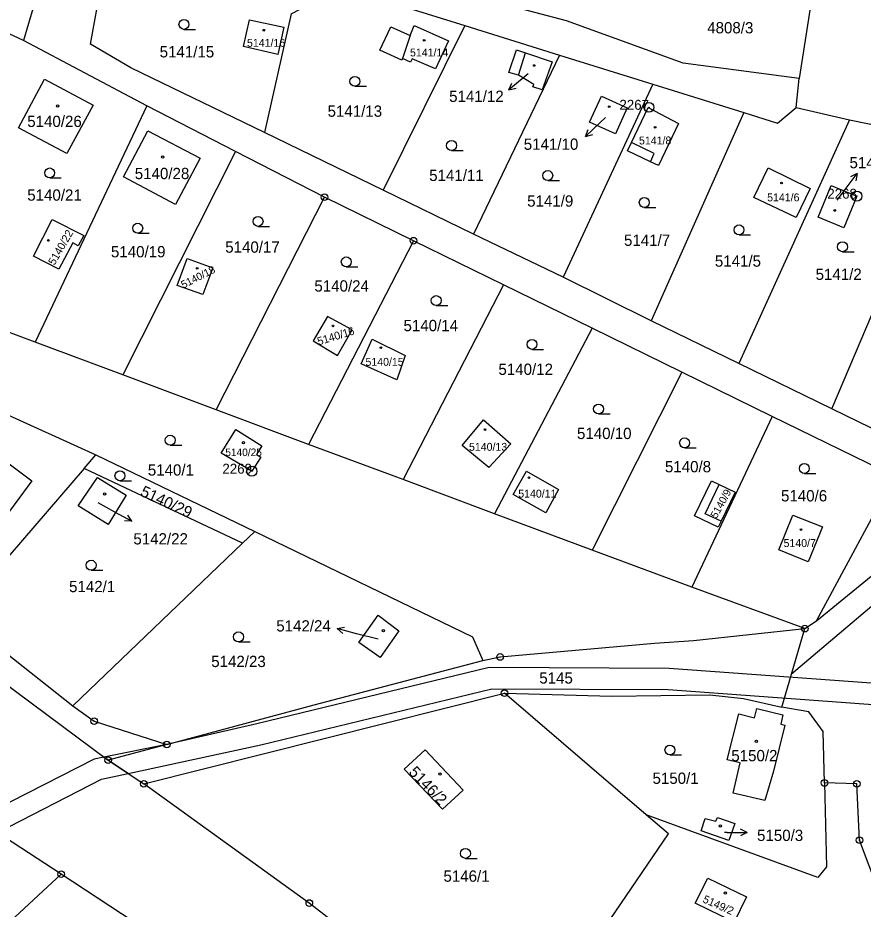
# Model space of a CAD drawing. Extents: x -644096 to -634268, y -1141430 to -1133463.
# Drawn here: x -638163 to -638035.6, y -1138594 to -1138459.7 of the extents above; entities that cross this region are included whole.
import ezdxf

# ---------------------------------------------------------------- set-up
doc = ezdxf.new("R2010")
doc.units = 0
for name, color, linetype in [('_CIVIL_CONSTRUCTION', 7, 'Continuous'), ('B_Hranice _3D', 7, 'Continuous'), ('M_Svah_Nasyp', 7, 'Continuous'), ('M_Svah_Zarez', 7, 'Continuous'), ('svrsek_osa_sjezdy', 7, 'Continuous'), ('svrsek_osa_terminal_VRT', 7, 'Continuous'), ('svrsek_osa_VRT', 7, 'Continuous'), ('svrsek_popisy_VRT', 7, 'Continuous'), ('terminal_VRT', 7, 'Continuous')]:
    doc.layers.add(name, color=color, linetype=linetype)

msp = doc.modelspace()

# ---------------------------------------------------------------- linework, layer by layer
at = {"layer": '_CIVIL_CONSTRUCTION'}
for centre, radius in [((-638067.9, -1138473.18), 0.75), ((-638067.9, -1138473.18), 0.03), ((-638116.8, -1138486.71), 0.5), ((-638116.8, -1138486.71), 0.0303), ((-638036.58, -1138486.57), 0.75), ((-638036.58, -1138486.57), 0.03), ((-638103.39, -1138493.28), 0.5), ((-638103.39, -1138493.28), 0.0303), ((-638127.72, -1138528.02), 0.75), ((-638127.72, -1138528.02), 0.03), ((-638044.4, -1138551.76), 0.5), ((-638044.4, -1138551.76), 0.0303), ((-638090.32, -1138556.03), 0.5), ((-638090.32, -1138556.03), 0.0303), ((-638089.66, -1138561.5), 0.5), ((-638089.66, -1138561.5), 0.0303), ((-638151.5, -1138565.71), 0.5), ((-638151.5, -1138565.71), 0.0303), ((-638140.54, -1138569.22), 0.5), ((-638140.54, -1138569.22), 0.0303), ((-638149.38, -1138571.6), 0.5), ((-638149.38, -1138571.6), 0.0303), ((-638144, -1138575.15), 0.5), ((-638144, -1138575.15), 0.0303), ((-638041.45, -1138575.02), 0.5), ((-638041.45, -1138575.02), 0.0303), ((-638036.59, -1138575.16), 0.5), ((-638036.59, -1138575.16), 0.0303), ((-638036.16, -1138583.64), 0.5), ((-638036.16, -1138583.64), 0.0303), ((-638156.47, -1138588.76), 0.5), ((-638156.47, -1138588.76), 0.0303), ((-638119.07, -1138593.12), 0.5), ((-638119.07, -1138593.12), 0.0303)]:
    msp.add_circle(centre, radius, dxfattribs=at)
at = {"layer": 'B_Hranice _3D'}
msp.add_lwpolyline([(-638028.2, -1138560.44), (-638064.85, -1138557.75), (-638091.98, -1138557.62), (-638127, -1138566.13), (-638140.54, -1138569.22), (-638150.03, -1138571.12), (-638149.38, -1138571.6), (-638146.35, -1138573.6), (-638126.36, -1138569.27), (-638091.58, -1138560.82), (-638064.99, -1138560.95), (-638027.28, -1138563.72)], dxfattribs=at)
msp.add_lwpolyline([(-638166.03, -1138582.49), (-638150.39, -1138574.47), (-638146.35, -1138573.6), (-638149.38, -1138571.6), (-638150.03, -1138571.12), (-638151.47, -1138571.43), (-638169.16, -1138580.44)], close=True, dxfattribs=at)
at = {"layer": 'M_Svah_Nasyp'}
for p, q in [((-638103.89, -1138462.34), (-638105.03, -1138465.8)), ((-638087.57, -1138468.32), (-638086.51, -1138464.95)), ((-638067.09, -1138480.12), (-638070.52, -1138478.49)), ((-638067.69, -1138481.38), (-638067.09, -1138480.12)), ((-638059.42, -1138534.43), (-638057.31, -1138530.02)), ((-638057.02, -1138535.58), (-638059.42, -1138534.43))]:
    msp.add_line(p, q, dxfattribs=at)
at = {"layer": 'M_Svah_Zarez'}
for centre, radius in [((-638125.93, -1138461.55), 0.123), ((-638101.76, -1138463.09), 0.123), ((-638085.19, -1138466.87), 0.123), ((-638157, -1138472.96), 0.175), ((-638073.89, -1138473.07), 0.123), ((-638066.97, -1138476.19), 0.123), ((-638141.19, -1138480.67), 0.175), ((-638047.92, -1138484.59), 0.123), ((-638039.9, -1138488.72), 0.123), ((-638158.39, -1138493.24), 0.123), ((-638135.96, -1138497.45), 0.123), ((-638115.51, -1138506.12), 0.123), ((-638108.29, -1138509.4), 0.123), ((-638092.61, -1138521.75), 0.123), ((-638128.99, -1138523.72), 0.175), ((-638085.98, -1138529.01), 0.123), ((-638149.92, -1138531.45), 0.175), ((-638044.99, -1138536.82), 0.123), ((-638107.91, -1138552.06), 0.175), ((-638051.7, -1138568.74), 0.175), ((-638099.4, -1138573.68), 0.175), ((-638057.13, -1138581.49), 0.175), ((-638056.39, -1138591.61), 0.175)]:
    msp.add_circle(centre, radius, dxfattribs=at)
at = {"layer": 'svrsek_osa_sjezdy'}
for p, q in [((-638137.96, -1138461.42), (-638136.21, -1138461.42)), ((-638112.21, -1138470.01), (-638110.46, -1138470.01)), ((-638097.64, -1138479.68), (-638095.89, -1138479.68)), ((-638158.19, -1138483.82), (-638156.44, -1138483.82)), ((-638083.15, -1138484.21), (-638081.4, -1138484.21)), ((-638068.6, -1138488.27), (-638066.85, -1138488.27)), ((-638144.93, -1138492.15), (-638143.18, -1138492.15)), ((-638126.8, -1138491.12), (-638125.05, -1138491.12)), ((-638054.33, -1138492.4), (-638052.58, -1138492.4)), ((-638038.74, -1138494.94), (-638036.99, -1138494.94)), ((-638113.5, -1138497.22), (-638111.75, -1138497.22)), ((-638099.95, -1138503.06), (-638098.2, -1138503.06)), ((-638085.52, -1138509.66), (-638083.77, -1138509.66)), ((-638075.49, -1138519.4), (-638073.74, -1138519.4)), ((-638140.03, -1138524.11), (-638138.28, -1138524.11)), ((-638062.53, -1138524.51), (-638060.78, -1138524.51)), ((-638044.49, -1138528.36), (-638042.74, -1138528.36)), ((-638147.6, -1138529.47), (-638145.85, -1138529.47)), ((-638151.95, -1138542.95), (-638150.2, -1138542.95)), ((-638129.74, -1138553.75), (-638127.99, -1138553.75)), ((-638064.74, -1138570.8), (-638062.99, -1138570.8)), ((-638095.55, -1138586.39), (-638093.8, -1138586.39))]:
    msp.add_line(p, q, dxfattribs=at)
for centre in [(-638137.96, -1138460.67), (-638112.21, -1138469.26), (-638097.64, -1138478.93), (-638158.19, -1138483.07), (-638083.15, -1138483.46), (-638068.6, -1138487.52), (-638126.8, -1138490.37), (-638144.93, -1138491.4), (-638054.33, -1138491.65), (-638038.74, -1138494.19), (-638113.5, -1138496.47), (-638099.95, -1138502.31), (-638085.52, -1138508.91), (-638075.49, -1138518.65), (-638140.03, -1138523.36), (-638062.53, -1138523.76), (-638044.49, -1138527.61), (-638147.6, -1138528.72), (-638151.95, -1138542.2), (-638129.74, -1138553), (-638064.74, -1138570.05), (-638095.55, -1138585.64)]:
    msp.add_circle(centre, 0.75, dxfattribs=at)
at = {"layer": 'svrsek_osa_terminal_VRT'}
msp.add_arc((-642050.26, -1145189.6), 8802.25, 41.413152, 75.317049, dxfattribs=at)
at = {"layer": 'svrsek_popisy_VRT'}
for p, q in [((-638086.11, -1138468.13), (-638086.71, -1138468.62)), ((-638086.71, -1138468.62), (-638089.01, -1138470.55)), ((-638089.01, -1138470.55), (-638088.56, -1138469.52)), ((-638089.01, -1138470.55), (-638087.92, -1138470.29)), ((-638074.45, -1138474.69), (-638075.28, -1138475.5)), ((-638075.28, -1138475.5), (-638077.44, -1138477.58)), ((-638077.44, -1138477.58), (-638077.07, -1138476.53)), ((-638077.44, -1138477.58), (-638076.37, -1138477.25)), ((-638038.32, -1138485.55), (-638036.51, -1138483.15)), ((-638036.51, -1138483.15), (-638037.52, -1138483.65)), ((-638036.51, -1138483.15), (-638036.72, -1138484.25)), ((-638039.55, -1138487.16), (-638038.32, -1138485.55)), ((-638150.94, -1138532.77), (-638148.44, -1138534.13)), ((-638148.44, -1138534.13), (-638145.79, -1138535.54)), ((-638145.79, -1138535.54), (-638146.44, -1138534.63)), ((-638145.79, -1138535.54), (-638146.91, -1138535.51)), ((-638114.86, -1138551.74), (-638113.76, -1138551.52)), ((-638111.96, -1138552.52), (-638114.86, -1138551.74)), ((-638114.86, -1138551.74), (-638114.02, -1138552.49)), ((-638108.7, -1138553.37), (-638111.96, -1138552.52)), ((-638053.1, -1138582.49), (-638054.1, -1138581.99)), ((-638056.1, -1138582.49), (-638056.53, -1138582.49)), ((-638056.1, -1138582.49), (-638053.1, -1138582.49)), ((-638053.1, -1138582.49), (-638054.1, -1138582.99))]:
    msp.add_line(p, q, dxfattribs=at)
at = {"layer": 'terminal_VRT'}
for p, q in [((-638156.23, -1138442.7), (-638162.13, -1138463.11)), ((-638042.93, -1138453.73), (-638045.27, -1138468.85)), ((-638121.82, -1138459.09), (-638125.81, -1138476.99)), ((-638095.62, -1138460.83), (-638107.94, -1138485.67)), ((-638095.62, -1138460.83), (-638081.38, -1138465.29)), ((-638162.13, -1138463.11), (-638165.05, -1138461.74)), ((-638143.54, -1138472.95), (-638162.13, -1138463.11)), ((-638081.38, -1138465.29), (-638094.31, -1138492.28)), ((-638081.38, -1138465.29), (-638067.3, -1138469.7)), ((-638045.7, -1138473.18), (-638045.27, -1138468.85)), ((-638067.3, -1138469.7), (-638080.8, -1138498.8)), ((-638067.3, -1138469.7), (-638053.6, -1138473.97)), ((-638143.54, -1138472.95), (-638160.38, -1138508.59)), ((-638130.17, -1138479.83), (-638143.54, -1138472.95)), ((-638045.7, -1138473.18), (-638037.7, -1138475.04)), ((-638053.6, -1138473.97), (-638067.57, -1138505.34)), ((-638037.7, -1138475.04), (-638054.34, -1138511.8)), ((-638037.7, -1138475.04), (-638021.64, -1138478.36)), ((-638107.94, -1138485.67), (-638125.81, -1138476.99)), ((-638130.17, -1138479.83), (-638147.19, -1138513.51)), ((-638116.8, -1138486.71), (-638130.17, -1138479.83)), ((-638040.36, -1138518.63), (-638026.06, -1138484.91)), ((-638133.11, -1138518.77), (-638116.8, -1138486.71)), ((-638103.39, -1138493.28), (-638116.8, -1138486.71)), ((-638094.31, -1138492.28), (-638107.94, -1138485.67)), ((-638080.8, -1138498.8), (-638094.31, -1138492.28)), ((-638103.39, -1138493.28), (-638119.17, -1138523.98)), ((-638089.8, -1138499.94), (-638103.39, -1138493.28)), ((-638067.57, -1138505.34), (-638080.8, -1138498.8)), ((-638089.8, -1138499.94), (-638104.92, -1138529.3)), ((-638076.46, -1138506.48), (-638089.8, -1138499.94)), ((-638160.38, -1138508.59), (-638171.39, -1138504.48)), ((-638054.34, -1138511.8), (-638067.57, -1138505.34)), ((-638076.46, -1138506.48), (-638091.15, -1138534.44)), ((-638062.95, -1138513.1), (-638076.46, -1138506.48)), ((-638147.19, -1138513.51), (-638160.38, -1138508.59)), ((-638040.36, -1138518.63), (-638054.34, -1138511.8)), ((-638178.54, -1138513.21), (-638151.23, -1138525.55)), ((-638133.11, -1138518.77), (-638147.19, -1138513.51)), ((-638062.95, -1138513.1), (-638076.45, -1138539.93)), ((-638049.35, -1138519.76), (-638062.95, -1138513.1)), ((-638119.17, -1138523.98), (-638133.11, -1138518.77)), ((-638027.05, -1138525.13), (-638040.36, -1138518.63)), ((-638049.35, -1138519.76), (-638061.44, -1138545.53)), ((-638104.92, -1138529.3), (-638119.17, -1138523.98)), ((-638152.99, -1138527.6), (-638151.23, -1138525.55)), ((-638151.23, -1138525.55), (-638127.3, -1138537.12)), ((-638152.99, -1138527.6), (-638172.08, -1138549.67)), ((-638129.12, -1138538.87), (-638152.99, -1138527.6)), ((-638091.15, -1138534.44), (-638104.92, -1138529.3)), ((-638076.45, -1138539.93), (-638091.15, -1138534.44)), ((-638127.3, -1138537.12), (-638129.12, -1138538.87)), ((-638154.68, -1138563.38), (-638129.12, -1138538.87)), ((-638061.44, -1138545.53), (-638076.45, -1138539.93)), ((-638044.4, -1138551.76), (-638061.44, -1138545.53)), ((-638172.08, -1138549.67), (-638154.68, -1138563.38)), ((-638044.4, -1138551.76), (-638042.64, -1138550.6)), ((-638046.4, -1138558.6), (-638044.4, -1138551.76)), ((-638047.9, -1138563.62), (-638046.4, -1138558.6)), ((-638144, -1138575.15), (-638089.66, -1138561.5)), ((-638068.31, -1138579.81), (-638089.66, -1138561.5)), ((-638140.54, -1138569.22), (-638149.38, -1138571.6)), ((-638149.38, -1138571.6), (-638144, -1138575.15)), ((-638156.47, -1138588.76), (-638164.98, -1138583.18)), ((-638156.47, -1138588.76), (-638189.67, -1138619.52)), ((-638140.6, -1138599.18), (-638156.47, -1138588.76))]:
    msp.add_line(p, q, dxfattribs=at)
for points in [[(-638363.41, -1138447.7), (-638361.13, -1138444.01), (-638351.84, -1138429.19), (-638344.75, -1138422.33), (-638338.92, -1138415.41), (-638314.95, -1138437.44), (-638290.08, -1138456.17), (-638287.53, -1138458.01), (-638240.85, -1138497.02), (-638224.51, -1138512.36), (-638195.25, -1138535.62), (-638170.29, -1138556.04), (-638149.38, -1138571.6)], [(-638125.81, -1138476.99), (-638145.98, -1138467.2), (-638152.06, -1138463.68), (-638149.28, -1138448.39)], [(-638045.27, -1138468.85), (-638062.76, -1138466.51), (-638080.32, -1138460.15), (-638098.27, -1138455.37), (-638106.33, -1138451.85)], [(-638121.82, -1138459.09), (-638114.1, -1138455.05), (-638095.62, -1138460.83)], [(-638122.89, -1138461.1), (-638123.82, -1138465.19), (-638128.98, -1138464.01), (-638128.06, -1138459.97), (-638122.89, -1138461.1)], [(-638106.8, -1138461.06), (-638103.89, -1138462.34), (-638103.25, -1138460.82), (-638098.1, -1138463.14), (-638100.05, -1138467.39), (-638103.59, -1138465.87), (-638103.81, -1138466.36), (-638105.03, -1138465.8), (-638105.15, -1138466.06), (-638108.43, -1138464.55), (-638106.8, -1138461.06)], [(-638086.51, -1138464.95), (-638082.5, -1138466.31), (-638084.01, -1138470.52), (-638085.38, -1138470.09), (-638085.26, -1138469.72), (-638087.57, -1138468.32), (-638089.03, -1138467.94), (-638087.87, -1138464.52), (-638086.51, -1138464.95)], [(-638155.61, -1138480.12), (-638162.87, -1138476.27), (-638158.98, -1138468.92), (-638151.64, -1138472.83), (-638155.61, -1138480.12)], [(-638072.94, -1138477.17), (-638076.84, -1138475.41), (-638075.07, -1138471.48), (-638071.17, -1138473.24), (-638072.94, -1138477.17)], [(-638068, -1138473.18), (-638063.43, -1138475.62), (-638066.45, -1138481.96), (-638067.69, -1138481.38), (-638071.12, -1138479.75), (-638070.52, -1138478.49), (-638068, -1138473.18)], [(-638053.6, -1138473.97), (-638048.52, -1138475.56), (-638045.7, -1138473.18)], [(-638143.38, -1138476.7), (-638135.5, -1138480.82), (-638139.23, -1138487.8), (-638147.05, -1138483.63), (-638143.38, -1138476.7)], [(-638043.6, -1138485.39), (-638045.73, -1138489.78), (-638052.1, -1138486.78), (-638049.94, -1138482.31), (-638043.6, -1138485.39)], [(-638036.57, -1138486.59), (-638038.53, -1138491.32), (-638042.42, -1138489.71), (-638040.46, -1138484.98), (-638036.57, -1138486.59)], [(-638160.62, -1138495.62), (-638157.8, -1138490.07), (-638153.04, -1138492.51), (-638153.88, -1138494.03), (-638154.69, -1138493.62), (-638156.82, -1138497.55), (-638160.62, -1138495.62)], [(-638138.96, -1138500.01), (-638137.5, -1138495.95), (-638133.6, -1138497.36), (-638135.13, -1138501.39), (-638138.96, -1138500.01)], [(-638116.31, -1138504.7), (-638118.5, -1138508.39), (-638114.84, -1138510.57), (-638112.6, -1138506.71), (-638116.31, -1138504.7)], [(-638111.26, -1138511.86), (-638109.6, -1138508.14), (-638104.64, -1138510.57), (-638105.87, -1138514.26), (-638111.26, -1138511.86)], [(-638092.02, -1138527.48), (-638096.04, -1138524.13), (-638092.82, -1138520.27), (-638088.7, -1138523.88), (-638092.02, -1138527.48)], [(-638042.64, -1138550.6), (-638030.91, -1138528.8), (-638049.35, -1138519.76)], [(-638126.36, -1138525.9), (-638127.72, -1138528.02), (-638132.35, -1138525.3), (-638130.16, -1138521.75), (-638126.22, -1138524.18), (-638127.03, -1138525.49), (-638126.36, -1138525.9)], [(-638160.9, -1138529.48), (-638165.5, -1138535.77), (-638172.53, -1138530.48), (-638167.91, -1138524.25), (-638160.9, -1138529.48)], [(-638083.44, -1138534.3), (-638088.35, -1138531.54), (-638086.34, -1138528.03), (-638081.55, -1138530.77), (-638083.44, -1138534.3)], [(-638149.39, -1138536.04), (-638153.88, -1138533.27), (-638151, -1138529), (-638146.67, -1138531.63), (-638149.39, -1138536.04)], [(-638061.02, -1138534.76), (-638058.48, -1138529.46), (-638057.31, -1138530.02), (-638054.91, -1138531.17), (-638057.02, -1138535.58), (-638057.45, -1138536.47), (-638061.02, -1138534.76)], [(-638042.64, -1138550.6), (-638025.37, -1138536.47), (-638022.75, -1138533.78)], [(-638041.77, -1138536.43), (-638043.9, -1138541.67), (-638048.33, -1138539.87), (-638046.2, -1138534.63), (-638041.77, -1138536.43)], [(-638127.3, -1138537.12), (-638094.5, -1138552.99), (-638092.94, -1138556.56)], [(-638007.09, -1138558.39), (-638006.99, -1138558.13), (-638011.93, -1138550.66), (-638023.27, -1138539.05), (-638046.4, -1138558.6)], [(-638105.6, -1138552.1), (-638108.4, -1138556.11), (-638111.6, -1138553.84), (-638108.68, -1138549.72), (-638105.6, -1138552.1)], [(-638092.94, -1138556.56), (-638090.32, -1138556.03), (-638067.04, -1138553.95), (-638061.19, -1138553.56), (-638044.4, -1138551.76)], [(-638140.54, -1138569.22), (-638118.35, -1138563.25), (-638092.94, -1138556.56)], [(-638089.66, -1138561.5), (-638073.5, -1138561.93), (-638058.75, -1138561.75), (-638053.65, -1138562.31), (-638047.9, -1138563.62)], [(-638154.68, -1138563.38), (-638151.5, -1138565.71), (-638140.54, -1138569.22)], [(-638047.45, -1138566.31), (-638049.14, -1138573.24), (-638050.44, -1138577.69), (-638055.23, -1138576.58), (-638054.16, -1138572.01), (-638056.09, -1138571.53), (-638054.38, -1138564.61), (-638051.99, -1138565.2), (-638051.64, -1138563.79), (-638047.72, -1138564.73), (-638048.05, -1138566.16), (-638047.45, -1138566.31)], [(-638041.45, -1138575.02), (-638041.67, -1138567.25), (-638043.81, -1138564.31), (-638047.9, -1138563.62)], [(-638104.77, -1138572.93), (-638101.64, -1138570.04), (-638095.91, -1138576.13), (-638099.03, -1138578.97), (-638104.77, -1138572.93)], [(-638085.64, -1138613.1), (-638091.22, -1138614.68), (-638119.07, -1138593.12), (-638144, -1138575.15)], [(-638041.45, -1138575.02), (-638041.14, -1138587.64), (-638042.45, -1138589.27), (-638068.31, -1138579.81)], [(-638031.96, -1138594.86), (-638036.16, -1138583.64), (-638036.59, -1138575.16), (-638041.45, -1138575.02)], [(-638085.64, -1138613.1), (-638064.93, -1138582.7), (-638068.31, -1138579.81)], [(-638054.96, -1138581.14), (-638055.86, -1138583.7), (-638060.04, -1138582.22), (-638059.45, -1138580.36), (-638057.81, -1138580.79), (-638057.56, -1138580.22), (-638054.96, -1138581.14)], [(-638053.18, -1138592.21), (-638055.07, -1138596.02), (-638060.92, -1138593.14), (-638059.01, -1138589.36), (-638053.18, -1138592.21)]]:
    msp.add_lwpolyline(points, dxfattribs=at)

# ---------------------------------------------------------------- texts
at = {"layer": '_CIVIL_CONSTRUCTION'}
for s, p in [('2267', (-638072.35, -1138473.55)), ('2268', (-638041.03, -1138486.95)), ('2269', (-638132.17, -1138528.4))]:
    msp.add_text(s, height=1.5, dxfattribs=at).set_placement(p)
at = {"layer": 'svrsek_osa_VRT'}
for s, height, p in [('4808/3', 1.7, (-638059.12, -1138462.03)), ('5141/15', 1.7, (-638141.62, -1138465.65)), ('5141/16', 1.19, (-638128.46, -1138464.05)), ('5141/14', 1.19, (-638103.9, -1138465.5)), ('5141/12', 1.7, (-638098, -1138472.36)), ('5141/13', 1.7, (-638116.32, -1138474.6)), ('5140/26', 1.7, (-638161.57, -1138476.14)), ('5141/8', 1.19, (-638069.4, -1138478.77)), ('5141/10', 1.7, (-638086.76, -1138479.58)), ('5141/3', 1.7, (-638037.68, -1138482.36)), ('5140/28', 1.7, (-638145.37, -1138484)), ('5141/11', 1.7, (-638101.01, -1138484.28)), ('5140/21', 1.7, (-638161.57, -1138487.25)), ('5141/9', 1.7, (-638086.25, -1138488.15)), ('5141/6', 1.19, (-638050.09, -1138487.35)), ('5141/7', 1.7, (-638071.66, -1138494.06)), ('5140/17', 1.7, (-638131.74, -1138495.09)), ('5140/19', 1.7, (-638148.96, -1138495.79)), ('5141/5', 1.7, (-638057.97, -1138497.2)), ('5141/2', 1.7, (-638042.79, -1138499.19)), ('5140/24', 1.7, (-638118.31, -1138500.95)), ('5140/14', 1.7, (-638104.88, -1138506.92)), ('5140/15', 1.19, (-638110.61, -1138512.14)), ('5140/12', 1.7, (-638090.58, -1138513.51)), ('5140/10', 1.7, (-638078.74, -1138523.18)), ('5140/25', 1.14, (-638131.73, -1138525.75)), ('5140/13', 1.19, (-638095.01, -1138524.95)), ('5140/1', 1.7, (-638143.4, -1138528.69)), ('5140/8', 1.7, (-638065.49, -1138528.19)), ('5140/11', 1.19, (-638087.59, -1138532)), ('5140/6', 1.7, (-638048, -1138532.58)), ('5142/22', 1.7, (-638145.58, -1138539.07)), ('5140/7', 1.19, (-638047.62, -1138539.46)), ('5142/1', 1.7, (-638155.27, -1138546.26)), ('5142/24', 1.7, (-638124.05, -1138552.19)), ('5142/23', 1.7, (-638133.85, -1138557.55)), ('5145', 1.7, (-638084.42, -1138560.04)), ('5150/2', 1.7, (-638055.49, -1138571.75)), ('5150/1', 1.7, (-638067.36, -1138575.16)), ('5150/3', 1.7, (-638051.61, -1138583.77)), ('5146/1', 1.7, (-638098.86, -1138589.91))]:
    msp.add_text(s, height=height, dxfattribs=at).set_placement(p)
for s, height, rotation, p in [('5140/22', 1.19, 60, (-638157.46, -1138497.06)), ('5140/18', 1.14, 27, (-638138.04, -1138500.51)), ('5140/16', 1.19, 17, (-638117.66, -1138509.06)), ('5140/29', 1.7, 335, (-638144.67, -1138531.67)), ('5140/9', 1.14, 61, (-638057.7, -1138535.23)), ('5146/2', 1.7, 314, (-638104.2, -1138573.5)), ('5149/2', 1.19, 336, (-638059.9, -1138592.97))]:
    msp.add_text(s, height=height, rotation=rotation, dxfattribs=at).set_placement(p)

doc.saveas('drawing.dxf')
